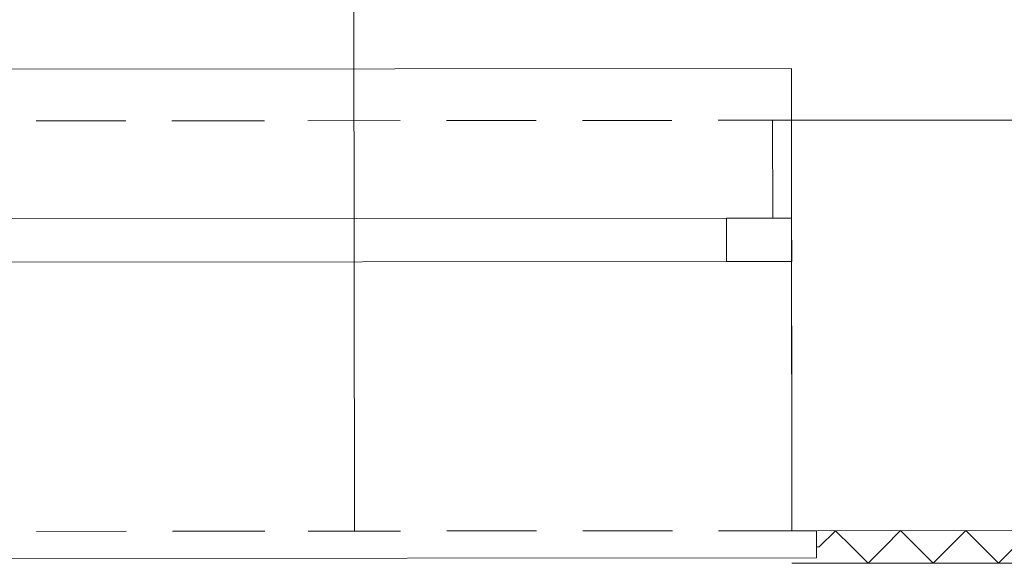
# Model space of a CAD drawing. Header units: inches. Extents: x -5850 to 5646, y 8947 to 13007.
# Tile 485 of 548: x -1109 to -955, y 12527 to 12611. Entities that reach past the tile are written whole.
import ezdxf

# ---------------------------------------------------------------- set-up
doc = ezdxf.new("R2010")
doc.units = ezdxf.units.IN
doc.header["$MEASUREMENT"] = 0
doc.layers.add('at_Entity', color=7, linetype='Continuous')
doc.layers.add('at_Rect', color=7, linetype='Continuous')

msp = doc.modelspace()

# ---------------------------------------------------------------- linework, layer by layer
at = {"layer": 'at_Entity', "color": 7, "lineweight": 20}
for p, q in [((-1056.48, 12531.76), (-1056.61, 12682.98)), ((-988.54, 12603.63), (-1124.55, 12603.5)), ((-988.53, 12595.6), (-988.54, 12603.63)), ((-1105.95, 12595.5), (-1092.02, 12595.51)), ((-1084.84, 12595.52), (-1070.48, 12595.53)), ((-1063.72, 12595.53), (-1049.35, 12595.55)), ((-1042.17, 12595.55), (-1028.24, 12595.57)), ((-1021.05, 12595.57), (-1007.12, 12595.58)), ((-999.94, 12595.59), (-988.53, 12595.6)), ((-991.47, 12580.39), (-991.49, 12595.6)), ((-988.53, 12595.6), (-918.83, 12595.66)), ((-988.53, 12595.6), (-988.47, 12531.82)), ((-1114.39, 12580.28), (-998.65, 12580.39)), ((-988.52, 12580.39), (-988.47, 12531.82)), ((-1114.39, 12573.52), (-998.64, 12573.63)), ((-1105.9, 12531.71), (-1091.96, 12531.73)), ((-1084.78, 12531.73), (-1070.42, 12531.74)), ((-1063.66, 12531.75), (-1049.3, 12531.76)), ((-1042.11, 12531.77), (-1028.18, 12531.78)), ((-1021, 12531.79), (-1007.06, 12531.8)), ((-999.88, 12531.81), (-984.67, 12531.82)), ((-988.47, 12531.82), (-918.77, 12531.88)), ((-984.67, 12527.6), (-984.67, 12531.82)), ((-984.25, 12529.29), (-981.72, 12531.82)), ((-981.72, 12531.82), (-979.18, 12529.29)), ((-974.11, 12529.3), (-971.58, 12531.83)), ((-971.58, 12531.83), (-969.04, 12529.3)), ((-963.97, 12529.31), (-961.44, 12531.84)), ((-961.44, 12531.84), (-958.91, 12529.31)), ((-984.67, 12529.29), (-984.25, 12529.29)), ((-976.64, 12526.76), (-979.18, 12529.29)), ((-974.11, 12529.3), (-976.64, 12526.76)), ((-966.5, 12526.77), (-969.04, 12529.3)), ((-963.97, 12529.31), (-966.5, 12526.77)), ((-956.37, 12526.78), (-958.91, 12529.31)), ((-953.84, 12529.32), (-956.37, 12526.78)), ((-1128.28, 12527.47), (-984.67, 12527.6)), ((-988.47, 12526.75), (-918.77, 12526.81))]:
    msp.add_line(p, q, dxfattribs=at)
at = {"layer": 'at_Rect', "color": 7, "lineweight": 20}
for p, q in [((-998.65, 12580.38), (-988.52, 12580.39)), ((-998.65, 12580.38), (-998.65, 12573.63)), ((-988.51, 12573.64), (-988.52, 12580.39)), ((-988.51, 12573.64), (-998.65, 12573.63))]:
    msp.add_line(p, q, dxfattribs=at)

doc.saveas('drawing.dxf')
